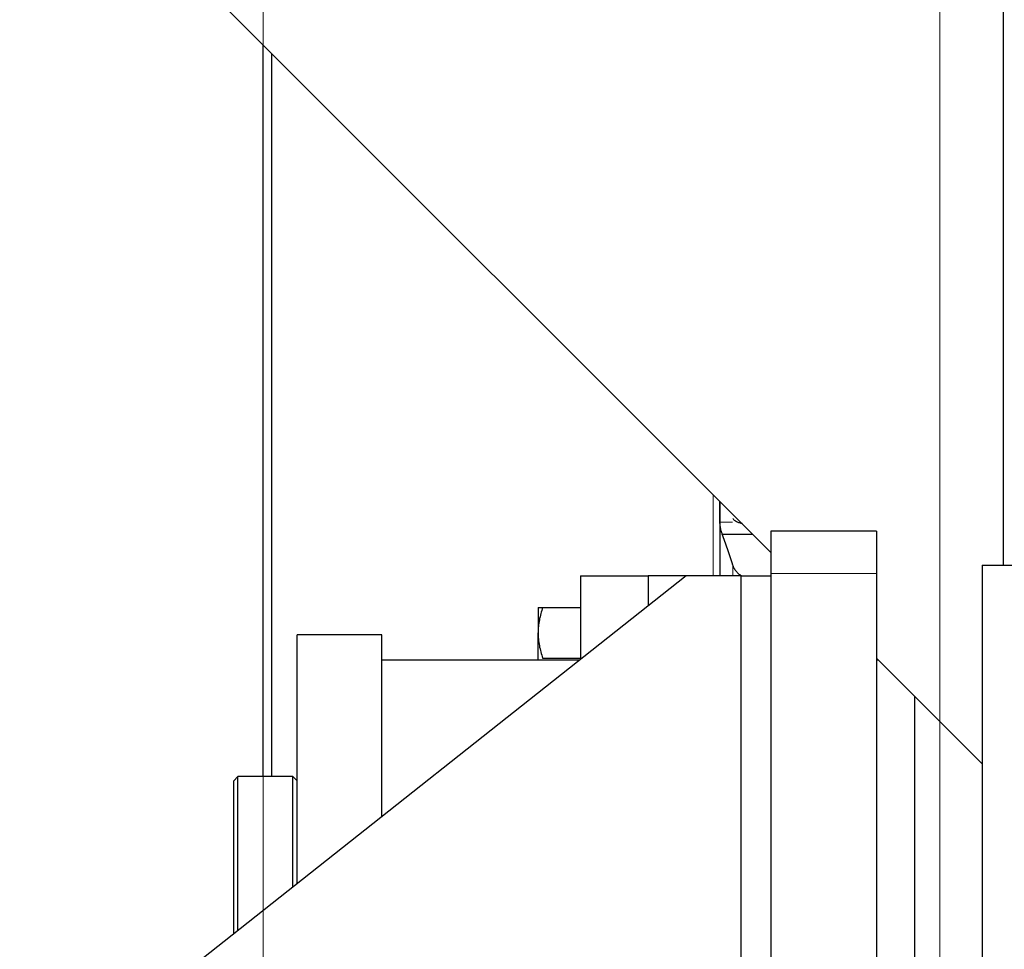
# Model space of a CAD drawing. Header units: inches. Extents: x 0 to 20790, y -12 to 14700.
# Tile 309 of 359: x 13566 to 13799, y 9286 to 9506. Entities that reach past the tile are written whole.
import ezdxf

# ---------------------------------------------------------------- set-up
doc = ezdxf.new("R2010")
doc.units = ezdxf.units.IN
for name, color, linetype, true_color in [('1', 7, 'Continuous', 0xffffff), ('204', 7, 'Continuous', 0xffffff), ('254', 7, 'Continuous', 0xffffff)]:
    doc.layers.add(name, color=color, linetype=linetype, true_color=true_color)
doc.styles.add('latin_extended', font='simplex.shx')
doc.dimstyles.get("Standard").update_dxf_attribs({"dimtxt": 0.18, "dimasz": 0.18, "dimexe": 0.18, "dimexo": 0.0625, "dimgap": 0.09, "dimtad": 0, "dimtih": 1, "dimtoh": 1, "dimdec": 4, "dimzin": 0, "dimdsep": 46, "dimtxsty": 'Standard', "dimcen": 0.09, "dimadec": 0, "dimazin": 0, "dimtfac": 1, "dimtdec": 4, "dimtofl": 0, "dimtmove": 0, "dimatfit": 3, "dimfxl": 1, "dimtolj": 1, "dimtzin": 0, "dimarcsym": 0})

# ---------------------------------------------------------------- blocks, each defined once
blk = doc.blocks.new('_U0')
at = {"layer": '254', "color": 3, "linetype": 'Continuous', "lineweight": 13, "transparency": 16777216}
for p, q in [((13783.74, 9754.96), (13783.74, 7971.96)), ((14033.74, 9504.96), (14033.74, 7971.96)), ((13783.74, 8006.96), (12805.73, 8006.96)), ((13661.24, 8006.96), (13538.74, 8006.96)), ((14033.74, 8006.96), (13783.74, 8006.96)), ((14156.24, 8006.96), (14278.74, 8006.96))]:
    blk.add_line(p, q, dxfattribs=at)
at = {"layer": '254', "color": 3, "transparency": 16777216}
for points in [[(13661.24, 7986.54), (13661.24, 8027.37), (13783.74, 8006.96)], [(14156.24, 8027.37), (14156.24, 7986.54), (14033.74, 8006.96)]]:
    blk.add_solid(points, dxfattribs=at)
at = {"layer": 'Defpoints', "color": 0, "transparency": 16777216}
for p in [(13783.74, 9789.96), (14033.74, 9539.96), (13783.74, 8006.96)]:
    blk.add_point(p, dxfattribs=at)
at = {"layer": '254', "color": 2, "lineweight": 13, "transparency": 16777216, "insert": (12866.98, 8190.71), "char_height": 122.5, "attachment_point": 1, "style": 'latin_extended'}
blk.add_mtext('\\A1;250', dxfattribs=at)
blk = doc.blocks.new('_U9')
at = {"layer": '254', "color": 3, "linetype": 'Continuous', "lineweight": 13, "transparency": 16777216}
for p, q in [((13783.74, 10241.58), (13783.74, 8251.96)), ((13623.74, 9754.96), (13623.74, 8251.96)), ((13623.74, 8286.96), (12556.24, 8286.96)), ((13501.24, 8286.96), (13378.74, 8286.96)), ((13783.74, 8286.96), (13623.74, 8286.96)), ((13906.24, 8286.96), (14028.74, 8286.96))]:
    blk.add_line(p, q, dxfattribs=at)
at = {"layer": '254', "color": 3, "transparency": 16777216}
for points in [[(13501.24, 8266.54), (13501.24, 8307.37), (13623.74, 8286.96)], [(13906.24, 8307.37), (13906.24, 8266.54), (13783.74, 8286.96)]]:
    blk.add_solid(points, dxfattribs=at)
at = {"layer": 'Defpoints', "color": 0, "transparency": 16777216}
for p in [(13783.74, 10276.58), (13623.74, 9789.96), (13623.74, 8286.96)]:
    blk.add_point(p, dxfattribs=at)
at = {"layer": '254', "color": 2, "lineweight": 13, "transparency": 16777216, "insert": (12617.49, 8674.87), "char_height": 122.5, "attachment_point": 1, "style": 'latin_extended'}
blk.add_mtext('\\A1;\\C2;Flywheel\\P\\C2;90-240', dxfattribs=at)

msp = doc.modelspace()

# ---------------------------------------------------------------- linework, layer by layer
at = {"layer": '1', "color": 2, "linetype": 'Continuous', "lineweight": 25}
for p, q in [((13798.74, 9606.919), (13798.74, 9376.96)), ((13743.739, 9379.958), (13593.74, 9529.958)), ((13623.74, 9326.97), (13623.74, 9499.984)), ((13625.74, 9326.966), (13625.74, 9497.974)), ((13731.74, 9391.958), (13731.74, 9389.73)), ((13731.74, 9389.73), (13731.74, 9374.458)), ((13732.277, 9384.295), (13739.403, 9384.295)), ((13743.74, 9384.958), (13743.74, 9374.958)), ((13768.74, 9384.958), (13743.74, 9384.958)), ((13768.74, 9384.958), (13768.74, 9374.958)), ((13743.74, 9374.958), (13743.74, 9159.958)), ((13768.74, 9374.958), (13768.74, 9159.958)), ((13793.74, 9376.958), (13793.74, 9176.958)), ((13793.74, 9376.958), (13811.442, 9376.958)), ((13723.74, 9374.458), (13483.74, 9184.458)), ((13698.74, 9374.458), (13698.74, 9354.958)), ((13698.74, 9374.458), (13714.74, 9374.458)), ((13714.74, 9374.458), (13714.74, 9367.333)), ((13714.74, 9374.458), (13714.74, 9367.333)), ((13723.74, 9374.458), (13714.74, 9374.458)), ((13736.74, 9374.458), (13723.74, 9374.458)), ((13736.74, 9374.458), (13743.74, 9374.458)), ((13736.74, 9207.458), (13736.74, 9374.458)), ((13631.74, 9301.628), (13631.74, 9360.458)), ((13651.74, 9360.458), (13631.74, 9360.458)), ((13651.74, 9317.464), (13651.74, 9360.458)), ((13698.476, 9354.458), (13651.74, 9354.458)), ((13698.74, 9354.958), (13698.74, 9354.665)), ((13793.739, 9329.958), (13768.738, 9354.96)), ((13769.239, 9354.458), (13768.739, 9354.458)), ((13777.74, 9345.954), (13777.74, 9193.458)), ((13617.74, 9326.958), (13616.74, 9325.958)), ((13616.74, 9289.753), (13616.74, 9325.958)), ((13617.74, 9290.544), (13617.74, 9326.958)), ((13630.74, 9326.958), (13617.74, 9326.958)), ((13630.74, 9300.834), (13630.74, 9326.958)), ((13631.74, 9325.958), (13630.74, 9326.958))]:
    msp.add_line(p, q, dxfattribs=at)
at = {"layer": '1', "color": 110, "linetype": 'Continuous', "lineweight": 13}
for p, q in [((13730.14, 9374.495), (13730.14, 9393.586)), ((13731.742, 9387.102), (13734.675, 9387.102)), ((13734.766, 9376.975), (13734.766, 9374.458)), ((13768.74, 9374.958), (13743.74, 9374.958)), ((13698.74, 9354.958), (13699.108, 9354.958))]:
    msp.add_line(p, q, dxfattribs=at)
at = {"layer": '1', "color": 2, "linetype": 'Continuous', "lineweight": 25}
for points in [[(13731.74, 9389.73), (13731.74, 9390.472), (13731.74, 9391.214), (13731.742, 9391.956)], [(13731.742, 9387.102), (13731.741, 9387.978), (13731.74, 9388.854), (13731.74, 9389.73)], [(13734.766, 9376.975), (13734.562, 9377.636), (13734.153, 9378.933), (13733.533, 9380.801), (13732.908, 9382.593), (13732.488, 9383.736), (13732.277, 9384.295)]]:
    msp.add_open_spline(points, degree=3, dxfattribs=at)
for points, knots in [([(13732.277, 9384.295), (13732.243, 9384.379), (13732.209, 9384.471), (13732.159, 9384.621), (13732.142, 9384.673), (13732.117, 9384.754), (13732.109, 9384.782), (13732.093, 9384.838), (13732.084, 9384.866), (13732.044, 9385.009), (13732.014, 9385.128), (13731.971, 9385.314), (13731.957, 9385.376), (13731.936, 9385.472), (13731.929, 9385.505), (13731.916, 9385.569), (13731.91, 9385.602), (13731.879, 9385.764), (13731.856, 9385.893), (13731.832, 9386.056), (13731.827, 9386.089), (13731.817, 9386.154), (13731.813, 9386.186), (13731.8, 9386.283), (13731.792, 9386.347), (13731.772, 9386.535), (13731.761, 9386.656), (13731.752, 9386.802), (13731.75, 9386.831), (13731.748, 9386.888), (13731.746, 9386.916), (13731.744, 9386.998), (13731.743, 9387.051), (13731.742, 9387.102)], [0, 0, 0, 0, 0.125, 0.125, 0.1875, 0.1875, 0.21875, 0.21875, 0.25, 0.25, 0.375, 0.375, 0.4375, 0.4375, 0.46875, 0.46875, 0.5, 0.5, 0.625, 0.625, 0.65625, 0.65625, 0.6875, 0.6875, 0.75, 0.75, 0.875, 0.875, 0.90625, 0.90625, 0.9375, 0.9375, 1, 1, 1, 1]), ([(13734.766, 9387.98), (13734.809, 9387.914), (13734.859, 9387.85), (13734.973, 9387.726), (13735.102, 9387.606), (13735.26, 9387.494), (13735.389, 9387.413), (13735.434, 9387.386), (13735.505, 9387.347), (13735.529, 9387.334), (13735.577, 9387.308), (13735.602, 9387.295), (13735.726, 9387.233), (13735.938, 9387.139), (13736.173, 9387.054), (13736.42, 9386.974), (13736.55, 9386.936), (13736.719, 9386.892), (13736.754, 9386.884), (13736.823, 9386.867), (13736.928, 9386.842), (13737.035, 9386.818), (13737.108, 9386.803)], [0, 0, 0, 0, 0.125, 0.125, 0.25, 0.375, 0.375, 0.4375, 0.4375, 0.46875, 0.46875, 0.5, 0.5, 0.625, 0.75, 0.75, 0.875, 0.875, 0.90625, 0.90625, 0.9375, 1, 1, 1, 1]), ([(13736.798, 9374.423), (13736.761, 9374.446), (13736.724, 9374.47), (13736.554, 9374.582), (13736.296, 9374.77), (13736.06, 9374.978), (13735.919, 9375.114), (13735.891, 9375.142), (13735.836, 9375.198), (13735.809, 9375.226), (13735.729, 9375.311), (13735.677, 9375.369), (13735.528, 9375.545), (13735.435, 9375.666), (13735.263, 9375.913), (13735.184, 9376.039), (13735.076, 9376.233), (13735.042, 9376.298), (13734.993, 9376.398), (13734.977, 9376.431), (13734.946, 9376.498), (13734.931, 9376.532), (13734.859, 9376.7), (13734.809, 9376.837), (13734.766, 9376.975)], [0, 0, 0, 0, 0.0369071, 0.0369071, 0.1744918, 0.3120765, 0.3120765, 0.3464727, 0.3464727, 0.3808688, 0.3808688, 0.4496612, 0.4496612, 0.5872459, 0.5872459, 0.7248306, 0.7248306, 0.7936229, 0.7936229, 0.8280191, 0.8280191, 0.8624153, 0.8624153, 1, 1, 1, 1])]:
    msp.add_open_spline(points, degree=3, knots=knots, dxfattribs=at)
at = {"layer": '204', "color": 2, "linetype": 'Continuous', "lineweight": 25}
for p, q in [((13688.74, 9366.958), (13688.74, 9360.958)), ((13689.812, 9366.958), (13698.74, 9366.958)), ((13688.74, 9354.458), (13688.74, 9360.958)), ((13689.812, 9354.958), (13698.74, 9354.958))]:
    msp.add_line(p, q, dxfattribs=at)
for points, knots in [([(13688.74, 9366.958), (13688.742, 9366.958), (13688.767, 9366.958), (13688.862, 9366.958), (13688.934, 9366.958), (13689.12, 9366.958), (13689.235, 9366.958), (13689.4, 9366.958), (13689.434, 9366.958), (13689.504, 9366.958), (13689.541, 9366.958), (13689.652, 9366.958), (13689.73, 9366.958), (13689.812, 9366.958)], [0, 0, 0, 0, 0.2419935, 0.2419935, 0.4946623, 0.4946623, 0.7473312, 0.7473312, 0.8104984, 0.8104984, 0.8736656, 0.8736656, 1, 1, 1, 1]), ([(13689.812, 9366.958), (13689.485, 9365.976), (13689.215, 9364.988), (13688.935, 9363.489), (13688.863, 9362.987), (13688.765, 9361.977), (13688.74, 9361.469), (13688.74, 9360.958)], [0, 0, 0, 0, 0.5, 0.5, 0.75, 0.75, 1, 1, 1, 1]), ([(13688.74, 9360.958), (13688.74, 9360.83), (13688.741, 9360.703), (13688.746, 9360.511), (13688.748, 9360.448), (13688.753, 9360.32), (13688.766, 9360.001), (13688.79, 9359.684), (13688.863, 9358.925), (13688.936, 9358.423), (13689.123, 9357.424), (13689.237, 9356.927), (13689.5, 9355.939), (13689.649, 9355.447), (13689.812, 9354.958)], [0, 0, 0, 0, 0.0625, 0.0625, 0.09375, 0.09375, 0.125, 0.25, 0.25, 0.5, 0.5, 0.75, 0.75, 1, 1, 1, 1])]:
    msp.add_open_spline(points, degree=3, knots=knots, dxfattribs=at)

# ---------------------------------------------------------------- dimensions: what is measured, and where the dimension line sits
at = {"layer": '254', "color": 2, "linetype": 'Continuous', "lineweight": 13}
dim = msp.add_linear_dim(base=(13623.74, 8286.958), p1=(13783.74, 10276.58), p2=(13623.74, 9789.958), text='\\C2;Flywheel\\P\\C2;90-240', dimstyle='Standard', override={"dimscale": 35, "dimtxt": 3.5, "dimasz": 3.5, "dimexe": 1, "dimexo": 1, "dimgap": 1.75, "dimtad": 1, "dimtih": 1, "dimtoh": 0, "dimdec": 2, "dimlfac": 0.028571, "dimzin": 8, "dimdsep": 46, "dimlunit": 2, "dimpost": '', "dimtxsty": 'latin_extended', "dimsah": 1, "dimse1": 0, "dimse2": 0, "dimsd1": 0, "dimsd2": 0, "dimclrd": 3, "dimclre": 3, "dimclrt": 2, "dimtol": 0, "dimtm": -0.1, "dimtfac": 0.714286, "dimtdec": 3, "dimtofl": 1, "dimtmove": 0, "dimtzin": 8, "dimlwd": 13, "dimlwe": 13}, dxfattribs=at)
dim.commit()
dim.dimension.update_dxf_attribs({"geometry": '_U9', "text_midpoint": (12967.49, 8286.958), "dimtype": 160})
dim = msp.add_linear_dim(base=(13783.74, 8006.958), p1=(14033.74, 9539.958), p2=(13783.74, 9789.958), dimstyle='Standard', override={"dimscale": 35, "dimtxt": 3.5, "dimasz": 3.5, "dimexe": 1, "dimexo": 1, "dimgap": 1.75, "dimtad": 1, "dimtih": 1, "dimtoh": 0, "dimdec": 2, "dimlfac": 1, "dimzin": 8, "dimdsep": 46, "dimlunit": 2, "dimtxsty": 'latin_extended', "dimsah": 1, "dimse1": 0, "dimse2": 0, "dimsd1": 0, "dimsd2": 0, "dimclrd": 3, "dimclre": 3, "dimclrt": 2, "dimtol": 0, "dimtm": -0.1, "dimtfac": 0.714286, "dimtdec": 3, "dimtofl": 1, "dimtmove": 0, "dimtzin": 8, "dimlwd": 13, "dimlwe": 13}, dxfattribs=at)
dim.commit()
dim.dimension.update_dxf_attribs({"geometry": '_U0', "text_midpoint": (13024.484, 8006.958), "dimtype": 160})

doc.saveas('drawing.dxf')
